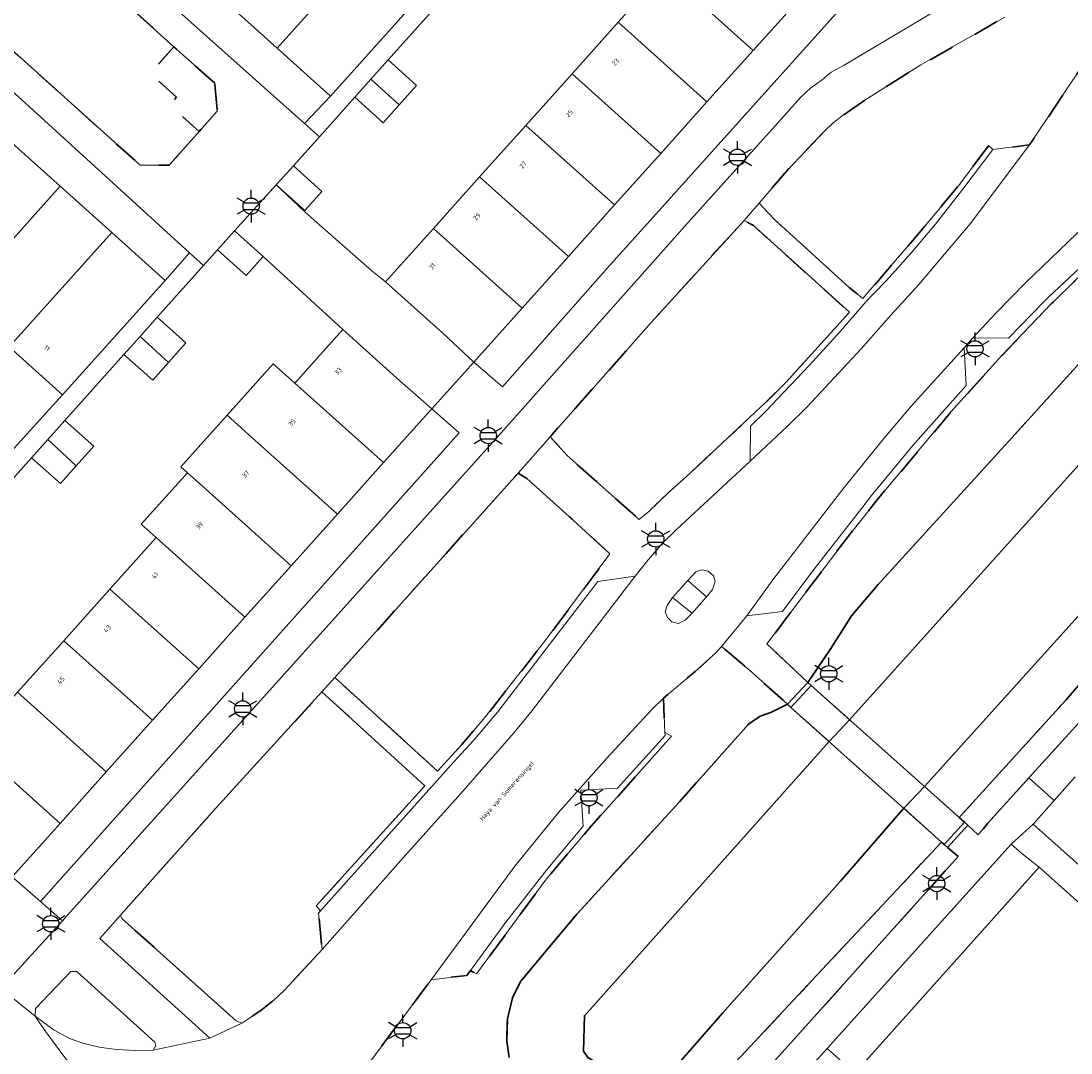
# Model space of a CAD drawing. Extents: x 105780 to 185197, y 477999 to 525027.
# Tile 86 of 562: x 106024 to 106106, y 479126 to 479206. Entities that reach past the tile are written whole.
import ezdxf
from ezdxf.enums import TextEntityAlignment as Align

# ---------------------------------------------------------------- set-up
doc = ezdxf.new("R2010")
doc.units = 0
doc.linetypes.add('XX-HIDDEN', pattern=[4, 2, -2])
for name, color, linetype, lineweight in [('B-GV-GR-MATERIAALGRENS-G', 252, 'XX-HIDDEN', 35), ('B-RO-IE-MEUBILAIR_WEGMEUBILAIR-S', 252, 'Continuous', 25), ('B-WE-GW-WATERGANG_SLOOT_INSTEEK-G', 252, 'Continuous', 30), ('B-XX-KG-KADASTRAAL_BEBOUWING-G', 252, 'Continuous', 20), ('B1-WE-KW-KUNSTWERK_DEK-BRUG', 252, 'Continuous', 18), ('B1-WE-KW-KUNSTWERK_LANDHOOFD-GV', 252, 'Continuous', 18), ('B1-WE-OG-BEBOUWING-T18', 7, 'Continuous', 18), ('B1-WE-OG-TERREIN_ERF-GV', 252, 'Continuous', 18), ('B1-WE-OG-TOPOGRAFIE-T18', 10, 'Continuous', 18), ('B1-WE-VH-VERHARDING_ASFALT-GV', 252, 'Continuous', 18), ('B1-WE-VH-VERHARDING_BETONSTRAATSTEEN-GV', 252, 'Continuous', 18), ('B1-WE-VH-VERHARDING_TEGEL-GV', 252, 'Continuous', 18)]:
    doc.layers.add(name, color=color, linetype=linetype, lineweight=lineweight)
doc.styles.add('NLCS-ISO', font='NLCS-ISO.ttf')
doc.styles.add('NLCS-ISO-M200-T18', font='NLCS-ISO.ttf', dxfattribs={"height": 0.36})

# ---------------------------------------------------------------- blocks, each defined once
blk = doc.blocks.new('B-SIE-WEG_LICHTMAST-SO')
at = {"ltscale": 0.1}
for p, q in [((0, 1.27), (0, 2.53)), ((-1.1, 0.63), (-2.19, 1.27)), ((1.1, 0.63), (2.19, 1.27)), ((-1.1, -0.63), (-2.19, -1.27)), ((0, -1.27), (0, -2.53)), ((1.1, -0.63), (2.19, -1.27))]:
    blk.add_line(p, q, dxfattribs=at)
at = {"flags": 128}
for points in [[(-1.16, 0.5), (1.16, 0.5)], [(-1.16, -0.5), (1.16, -0.5)]]:
    blk.add_lwpolyline(points, dxfattribs=at)
at = {"ltscale": 0.1}
blk.add_circle((0, 0), 1.27, dxfattribs=at)
at = {"style": 'NLCS-ISO'}
blk.add_attdef('TYPE', text='', height=1.8, dxfattribs=at).set_placement((0, 2.53), align=Align.BOTTOM_CENTER)

msp = doc.modelspace()

# ---------------------------------------------------------------- linework, layer by layer
at = {"layer": 'B-GV-GR-MATERIAALGRENS-G', "flags": 128}
for points in [[(106018.227, 479220.103), (106016.055, 479220.088), (106013.74, 479217.429), (106020.07, 479211.751), (106018.935, 479210.486), (106021.118, 479208.527), (106019.783, 479207.039), (106032.961, 479195.217), (106035.223, 479195.212), (106037.573, 479197.842), (106035.26, 479199.924), (106035.796, 479200.519), (106033.729, 479202.38), (106035.602, 479204.461)], [(106109.246, 479213.43), (106108.853, 479213.529), (106108.562, 479213.482), (106107.082, 479211.849), (106104.199, 479209.328), (106102.45, 479208.044), (106100.435, 479206.764), (106093.888, 479203.035), (106089.503, 479200.286), (106087.849, 479199.138), (106087.042, 479198.512), (106086.417, 479197.932), (106083.453, 479194.813), (106081.255, 479192.248), (106082.421, 479191.009), (106088.278, 479185.684), (106089.353, 479184.81), (106089.907, 479185.453), (106093.231, 479189.313), (106096.752, 479193.536), (106099.158, 479196.74), (106099.49, 479196.447), (106102.353, 479196.791), (106106.942, 479203.653), (106108.105, 479205.512), (106108.918, 479206.926), (106109.352, 479207.969), (106109.716, 479209.97), (106109.474, 479212.348)], [(106220.466, 479205.706), (106213.519, 479205.336), (106208.194, 479205.053), (106205.096, 479204.832), (106204.483, 479204.874), (106203.952, 479205.08), (106203.408, 479205.531), (106203.124, 479206.055), (106202.982, 479206.622), (106202.934, 479208.083), (106202.569, 479208.425), (106190.244, 479207.686), (106130.422, 479204.565), (106128.034, 479204.332), (106125.2, 479203.822), (106122.811, 479203.068), (106121.571, 479202.549), (106120.342, 479201.913), (106119.264, 479201.242), (106117.77, 479200.178), (106115.446, 479198.309), (106111.997, 479195.322), (106108.546, 479192.106), (106108.371, 479189.171), (106108.737, 479188.831), (106105.896, 479186.186), (106104.223, 479184.563), (106104.056, 479184.401), (106100.203, 479180.364), (106096.254, 479175.992), (106090.465, 479169.099), (106089.709, 479168.144), (106088.212, 479166.253), (106081.854, 479157.87), (106085.056, 479154.872), (106086.793, 479157.426), (106088.466, 479160.051), (106090.557, 479162.508), (106100.987, 479173.956), (106111.526, 479185.6), (106121.392, 479197.084), (106122.452, 479197.95), (106123.645, 479198.76), (106124.916, 479199.163), (106126.562, 479199.543), (106135.384, 479200.396), (106154.815, 479201.588), (106190.57, 479203.134), (106191.961, 479202.988), (106193.609, 479202.394), (106195.453, 479201.711), (106196.711, 479201.297), (106197.833, 479201.087), (106199.193, 479201.056), (106219.918, 479202.094)], [(106216.724, 479186.462), (106216.025, 479186.899), (106215.434, 479187.119), (106214.822, 479187.249), (106204.497, 479186.905), (106167.518, 479184.976), (106163.819, 479184.783), (106132.768, 479183.313), (106132.116, 479183.242), (106131.572, 479182.847), (106130.322, 479181.491), (106118.802, 479169.185), (106105.189, 479153.486), (106096.878, 479144.319), (106097.277, 479143.963), (106097.545, 479143.723), (106098.36, 479142.975), (106099.094, 479143.878), (106102.311, 479147.426), (106107.234, 479152.856), (106111.109, 479157.13), (106120.807, 479167.828), (106132.02, 479180.371), (106132.655, 479180.834), (106133.751, 479181.005), (106168.432, 479182.774), (106201.851, 479184.583), (106212.117, 479185.246), (106212.8, 479185.093), (106213.821, 479184.372), (106223.212, 479175.846), (106248.003, 479153.756), (106249.524, 479152.375), (106252.15, 479149.993), (106253.564, 479150.026), (106260.408, 479157.628), (106266.966, 479165.036), (106266.591, 479167.578), (106256.128, 479177.047), (106259.34, 479180.464), (106242.611, 479195.526), (106231.687, 479200.556), (106231.096, 479200.884), (106229.049, 479202.798), (106228.206, 479203.496), (106226.335, 479204.581), (106225.235, 479204.99), (106224.051, 479205.341), (106222.836, 479205.612), (106221.704, 479205.723), (106220.466, 479205.706), (106219.918, 479202.094), (106220.952, 479201.866), (106221.923, 479201.366), (106223.204, 479200.286), (106251.481, 479174.873), (106259.575, 479168.143), (106260.309, 479167.228), (106260.908, 479165.976), (106261.023, 479164.531), (106260.798, 479163.152), (106260.38, 479161.825), (106259.608, 479160.72), (106256.624, 479157.491), (106255.65, 479156.86), (106254.25, 479156.582), (106253.174, 479156.521), (106251.189, 479156.817), (106249.435, 479157.48), (106247.871, 479158.544), (106246.33, 479159.875)], [(106038.778, 479201.602), (106035.602, 479204.461), (106033.729, 479202.38), (106035.796, 479200.519), (106035.26, 479199.924), (106037.573, 479197.842), (106038.982, 479199.418)], [(106083.363, 479178.281), (106088.302, 479183.738), (106080.816, 479190.505), (106080.08, 479190.903), (106072.836, 479182.945), (106064.963, 479174.037), (106066.291, 479172.558), (106071.91, 479167.574), (106072.648, 479168.204), (106074.1, 479169.608), (106075.87, 479171.199), (106081.76, 479176.696)], [(106069.613, 479164.891), (106066.46, 479167.794), (106063.134, 479170.769), (106062.445, 479171.196), (106048.15, 479155.238), (106056.174, 479147.95), (106058.056, 479150.024), (106059.734, 479151.961), (106064.525, 479158.063)], [(106096.797, 479141.285), (106095.965, 479141.993), (106095.697, 479142.233), (106095.492, 479142.416), (106086.176, 479132.459), (106076.423, 479122.035), (106074.665, 479120.327), (106073.838, 479119.807), (106072.764, 479119.618), (106071.506, 479119.707), (106068.216, 479120.925), (106063.776, 479123.078), (106062.909, 479123.833), (106062.311, 479124.544), (106061.75, 479125.603), (106061.581, 479126.896), (106061.616, 479128.63), (106062.004, 479130.269), (106062.634, 479131.528), (106067.031, 479136.787), (106071.511, 479141.689), (106075.019, 479145.528), (106080.441, 479151.611), (106081.347, 479152.226), (106082.214, 479152.533), (106083.475, 479153.161), (106080.715, 479155.629), (106078.321, 479157.672), (106077.913, 479157.198), (106076.262, 479155.706), (106073.786, 479153.625), (106073.914, 479150.951), (106074.43, 479150.676), (106067.964, 479143.444), (106064.858, 479139.758), (106064.591, 479139.441), (106059.205, 479132.123), (106058.727, 479132.391), (106058.448, 479132.013), (106055.657, 479131.664), (106048.138, 479121.552), (106050.097, 479119.687), (106053.574, 479116.566), (106055.099, 479115.197), (106056.451, 479113.877), (106056.893, 479113.672), (106057.608, 479113.71), (106060.38, 479113.516), (106061.831, 479113.14), (106063.29, 479112.577), (106064.401, 479112.052), (106065.44, 479111.352), (106066.556, 479110.463), (106067.954, 479109.177)], [(106055.17, 479146.804), (106047.15, 479154.121), (106038.609, 479144.778), (106031.426, 479136.702), (106031.538, 479136.447), (106036.014, 479132.436), (106040.456, 479128.456), (106040.897, 479128.295), (106042.385, 479129.285), (106043.429, 479130.111), (106044.234, 479130.864), (106047.155, 479134.038), (106046.88, 479136.874), (106047.037, 479137.048), (106046.691, 479137.427)], [(106088.734, 479124.372), (106086.565, 479126.31), (106080.25, 479119.294), (106069.921, 479107.517), (106092.541, 479087.218), (106094.938, 479089.907), (106095.859, 479090.956), (106077.651, 479107.455), (106085.641, 479116.44), (106085.632, 479117.738), (106088.323, 479120.731), (106086.747, 479122.148)]]:
    msp.add_lwpolyline(points, close=True, dxfattribs=at)
at = {"layer": 'B-WE-GW-WATERGANG_SLOOT_INSTEEK-G', "flags": 128}
for points in [[(106190.57, 479203.134), (106154.815, 479201.588), (106135.384, 479200.396), (106126.562, 479199.543), (106124.916, 479199.163), (106123.645, 479198.76), (106122.452, 479197.95), (106121.392, 479197.084), (106111.526, 479185.6), (106100.987, 479173.956), (106090.557, 479162.508), (106088.466, 479160.051), (106086.793, 479157.426), (106085.056, 479154.872), (106085.325, 479154.632), (106088.322, 479151.956), (106109.04, 479174.995), (106120.034, 479187.361), (106126.18, 479194.12), (106144.097, 479194.985), (106182.499, 479197.161), (106219.909, 479198.988)], [(106217.062, 479191.021), (106167.382, 479188.41), (106162.713, 479188.165), (106129.964, 479186.556), (106115.027, 479169.868), (106094.166, 479146.739), (106096.878, 479144.319), (106105.189, 479153.486), (106118.802, 479169.185), (106130.322, 479181.491), (106131.572, 479182.847), (106132.116, 479183.242), (106132.768, 479183.313), (106163.819, 479184.783), (106167.518, 479184.976), (106204.497, 479186.905)], [(106109.04, 479174.995), (106088.322, 479151.956), (106086.736, 479150.245), (106067.629, 479128.86), (106067.563, 479126.09), (106067.892, 479125.619), (106071.465, 479123.483), (106071.914, 479123.417), (106073.527, 479123.626), (106073.902, 479123.927), (106078.389, 479129.076), (106083.626, 479134.91), (106087.61, 479139.349), (106092.548, 479145.048), (106094.166, 479146.739), (106115.027, 479169.868)], [(106067.892, 479125.619), (106067.563, 479126.09), (106067.629, 479128.86), (106086.736, 479150.245), (106083.743, 479152.921), (106083.475, 479153.161), (106082.214, 479152.533), (106081.347, 479152.226), (106080.441, 479151.611), (106075.019, 479145.528), (106071.511, 479141.689), (106067.031, 479136.787), (106062.634, 479131.528), (106062.004, 479130.269), (106061.616, 479128.63), (106061.581, 479126.896), (106061.75, 479125.603)], [(106076.423, 479122.035), (106086.176, 479132.459), (106095.492, 479142.416), (106092.548, 479145.048), (106087.61, 479139.349), (106083.626, 479134.91), (106078.389, 479129.076), (106073.902, 479123.927)]]:
    msp.add_lwpolyline(points, dxfattribs=at)
at = {"layer": 'B-XX-KG-KADASTRAAL_BEBOUWING-G', "flags": 128}
for points in [[(106051.659, 479213.284), (106047.619, 479216.907), (106039.628, 479207.954), (106043.648, 479204.349)], [(106077.478, 479214.401), (106073.873, 479210.381), (106080.796, 479204.171), (106084.401, 479208.191)], [(106055.828, 479209.545), (106051.659, 479213.284), (106043.648, 479204.349), (106047.815, 479200.611)], [(106073.873, 479210.381), (106070.267, 479206.361), (106077.191, 479200.15), (106080.796, 479204.171)], [(106070.267, 479206.361), (106066.662, 479202.34), (106073.585, 479196.13), (106077.191, 479200.15)], [(106052.302, 479203.426), (106050.955, 479201.92), (106053.182, 479199.923), (106054.531, 479201.43)], [(106050.955, 479201.92), (106049.704, 479200.523), (106051.933, 479198.527), (106053.182, 479199.923)], [(106066.662, 479202.34), (106063.057, 479198.32), (106069.98, 479192.11), (106073.585, 479196.13)], [(106063.057, 479198.32), (106059.452, 479194.301), (106066.376, 479188.09), (106069.98, 479192.11)], [(106026.728, 479193.571), (106022.707, 479197.177), (106014.694, 479188.245), (106018.714, 479184.639)], [(106044.919, 479195.153), (106043.567, 479193.682), (106045.802, 479191.68), (106047.135, 479193.168)], [(106059.452, 479194.301), (106055.846, 479190.28), (106062.77, 479184.069), (106066.376, 479188.09)], [(106030.747, 479189.966), (106026.728, 479193.571), (106018.714, 479184.639), (106022.734, 479181.034)], [(106034.916, 479186.228), (106030.747, 479189.966), (106022.734, 479181.034), (106026.905, 479177.294)], [(106038.996, 479188.606), (106041.234, 479186.607), (106042.559, 479188.091), (106040.329, 479190.098)], [(106055.846, 479190.28), (106052.107, 479186.111), (106056.574, 479182.105), (106058.995, 479179.861), (106062.77, 479184.069)], [(106034.296, 479183.352), (106032.961, 479181.859), (106035.168, 479179.815), (106036.538, 479181.349)], [(106053.235, 479178.383), (106048.769, 479182.389), (106045.03, 479178.22), (106051.954, 479172.01), (106055.727, 479176.216)], [(106032.961, 479181.859), (106031.696, 479180.445), (106033.94, 479178.44), (106035.168, 479179.815)], [(106045.03, 479178.22), (106043.351, 479179.726), (106039.745, 479175.707), (106041.425, 479174.2), (106048.348, 479167.989), (106051.954, 479172.01)], [(106041.425, 479174.2), (106039.745, 479175.707), (106036.139, 479171.687), (106036.651, 479171.227), (106037.82, 479170.179), (106044.743, 479163.968), (106048.348, 479167.989)], [(106027.095, 479175.303), (106025.759, 479173.81), (106027.973, 479171.761), (106029.343, 479173.294)], [(106025.759, 479173.81), (106024.495, 479172.397), (106026.745, 479170.386), (106027.973, 479171.761)], [(106037.82, 479170.179), (106036.651, 479171.227), (106033.045, 479167.207), (106034.214, 479166.159), (106041.137, 479159.949), (106044.743, 479163.968)], [(106034.214, 479166.159), (106030.609, 479162.139), (106037.532, 479155.929), (106041.137, 479159.949)], [(106030.609, 479162.139), (106027.004, 479158.119), (106033.927, 479151.909), (106037.532, 479155.929)], [(106027.004, 479158.119), (106023.398, 479154.099), (106030.322, 479147.889), (106033.927, 479151.909)], [(106023.398, 479154.099), (106019.793, 479150.079), (106026.716, 479143.869), (106030.322, 479147.889)], [(106019.793, 479150.079), (106016.054, 479145.909), (106022.978, 479139.7), (106026.716, 479143.869)], [(106103.116, 479140.466), (106088.734, 479124.372), (106086.747, 479122.148), (106088.323, 479120.731), (106085.632, 479117.738), (106085.641, 479116.44), (106077.651, 479107.455), (106095.859, 479090.956), (106096.918, 479092.162), (106132.788, 479060.043), (106141.13, 479069.353), (106142.044, 479070.379), (106142.365, 479070.739), (106142.311, 479071.793), (106139.498, 479074.301), (106137.778, 479072.376), (106104.945, 479101.791), (106102.838, 479101.665), (106089.48, 479113.649), (106092.477, 479116.959), (106096.033, 479113.819), (106112.43, 479132.121)]]:
    msp.add_lwpolyline(points, close=True, dxfattribs=at)
at = {"layer": 'B1-WE-KW-KUNSTWERK_DEK-BRUG', "flags": 128}
msp.add_lwpolyline([(106083.743, 479152.921), (106095.697, 479142.233), (106095.965, 479141.993), (106097.545, 479143.723), (106097.277, 479143.963), (106085.325, 479154.632), (106085.056, 479154.872), (106083.475, 479153.161)], close=True, dxfattribs=at)
at = {"layer": 'B1-WE-KW-KUNSTWERK_LANDHOOFD-GV', "flags": 128}
for points in [[(106085.325, 479154.632), (106085.056, 479154.872), (106083.475, 479153.161), (106083.743, 479152.921)], [(106097.545, 479143.723), (106097.277, 479143.963), (106095.697, 479142.233), (106095.965, 479141.993)]]:
    msp.add_lwpolyline(points, close=True, dxfattribs=at)
at = {"layer": 'B1-WE-OG-TERREIN_ERF-GV', "flags": 128}
for points in [[(106035.607, 479211.56), (106031.587, 479215.165), (106027.567, 479218.77), (106023.547, 479222.375), (106019.527, 479225.981), (106015.507, 479229.586), (106011.337, 479233.326), (106009.342, 479231.102), (106019.728, 479221.774), (106030.715, 479211.905), (106045.798, 479198.46), (106047.815, 479200.611), (106043.648, 479204.349), (106039.628, 479207.954)], [(106057.845, 479174.327), (106055.727, 479176.216), (106051.954, 479172.01), (106048.348, 479167.989), (106044.743, 479163.968), (106041.137, 479159.949), (106037.532, 479155.929), (106033.927, 479151.909), (106030.322, 479147.889), (106026.716, 479143.869), (106022.978, 479139.7), (106025.189, 479137.771)], [(106103.116, 479140.466), (106101.747, 479141.522), (106100.913, 479142.25), (106086.565, 479126.31), (106088.734, 479124.372)]]:
    msp.add_lwpolyline(points, close=True, dxfattribs=at)
for points in [[(106084.401, 479208.191), (106080.796, 479204.171), (106077.191, 479200.15), (106073.585, 479196.13), (106069.98, 479192.11), (106066.376, 479188.09), (106062.77, 479184.069), (106058.995, 479179.861), (106061.238, 479177.919), (106069.672, 479187.459), (106073.223, 479191.415), (106096.667, 479217.536)], [(106022.707, 479197.177), (106026.728, 479193.571), (106030.747, 479189.966), (106034.916, 479186.228), (106036.819, 479188.383), (106023.722, 479200.306), (106011.14, 479211.515)], [(106056.896, 479208.564), (106052.302, 479203.426), (106054.531, 479201.43), (106053.182, 479199.923), (106051.933, 479198.527), (106049.704, 479200.523), (106046.951, 479197.433), (106044.919, 479195.153), (106047.135, 479193.168), (106045.802, 479191.68), (106043.567, 479193.682), (106045.774, 479191.608), (106046.774, 479190.724), (106051.032, 479186.962), (106052.107, 479186.111), (106055.846, 479190.28), (106059.452, 479194.301), (106063.057, 479198.32), (106066.662, 479202.34), (106070.267, 479206.361), (106073.873, 479210.381)], [(106023.398, 479154.099), (106027.004, 479158.119), (106030.609, 479162.139), (106034.214, 479166.159), (106033.045, 479167.207), (106036.651, 479171.227), (106036.139, 479171.687), (106039.745, 479175.707), (106043.351, 479179.726), (106045.03, 479178.22), (106048.769, 479182.389), (106042.559, 479188.091), (106041.234, 479186.607), (106038.996, 479188.606), (106037.909, 479187.391), (106034.296, 479183.352), (106036.538, 479181.349), (106035.168, 479179.815), (106033.94, 479178.44), (106031.696, 479180.445), (106027.095, 479175.303), (106029.343, 479173.294), (106027.973, 479171.761), (106026.745, 479170.386), (106024.495, 479172.397), (106019.861, 479167.217)], [(106022.617, 479172.562), (106026.905, 479177.294), (106022.734, 479181.034)]]:
    msp.add_lwpolyline(points, dxfattribs=at)
at = {"layer": 'B1-WE-VH-VERHARDING_ASFALT-GV', "flags": 128}
for points in [[(106101.849, 479211.331), (106087.9, 479203.018), (106086.88, 479202.46), (106086.167, 479201.882), (106085.282, 479201.249), (106084.525, 479200.51), (106082.526, 479198.317), (106075.675, 479190.685), (106060.915, 479174.102), (106027.053, 479136.441), (106026.89, 479136.262), (106022.083, 479130.992), (106024.764, 479128.822), (106024.805, 479129.435), (106027.545, 479132.327), (106028.029, 479132.303), (106029.999, 479130.524), (106034.109, 479126.812), (106034.173, 479126.542), (106033.982, 479126.172), (106038.407, 479127.115), (106029.823, 479134.9), (106031.426, 479136.702), (106038.609, 479144.778), (106047.15, 479154.121), (106048.15, 479155.238), (106062.445, 479171.196), (106064.963, 479174.037), (106072.836, 479182.945), (106080.08, 479190.903), (106081.255, 479192.248), (106083.453, 479194.813), (106086.417, 479197.932), (106087.042, 479198.512), (106087.849, 479199.138), (106089.503, 479200.286), (106093.888, 479203.035), (106100.435, 479206.764)], [(106055.828, 479209.545), (106047.815, 479200.611), (106045.798, 479198.46), (106046.951, 479197.433), (106049.704, 479200.523), (106050.955, 479201.92), (106052.302, 479203.426), (106056.896, 479208.564)], [(106087.612, 479169.696), (106088.098, 479170.324), (106090.981, 479173.888), (106093.144, 479176.43), (106097.253, 479180.98), (106097.947, 479181.736), (106099.764, 479183.697), (106102.016, 479186.021), (106106.014, 479189.866), (106108.546, 479192.106), (106111.997, 479195.322), (106115.446, 479198.309), (106117.77, 479200.178), (106119.264, 479201.242), (106120.342, 479201.913), (106121.571, 479202.549), (106122.811, 479203.068), (106125.2, 479203.822), (106128.034, 479204.332), (106130.422, 479204.565), (106190.244, 479207.686)], [(106106.942, 479203.653), (106102.353, 479196.791), (106097.719, 479190.646), (106093.716, 479185.906), (106091.528, 479183.528), (106089.216, 479180.893), (106085.007, 479176.36), (106083.485, 479174.851), (106080.567, 479172.127), (106074.777, 479166.78), (106073.751, 479165.76), (106072.463, 479164.272), (106071.585, 479163.148), (106063.543, 479152.671), (106062.15, 479150.947), (106057.99, 479146.192), (106053.677, 479141.403), (106047.155, 479134.038), (106044.234, 479130.864), (106043.429, 479130.111), (106042.385, 479129.285), (106040.897, 479128.295), (106038.407, 479127.115), (106033.982, 479126.172), (106032.556, 479126.156), (106031.104, 479126.227), (106029.768, 479126.417), (106028.59, 479126.71), (106027.444, 479127.085), (106026.252, 479127.731), (106024.764, 479128.822)], [(106041.393, 479112.084), (106041.498, 479112.335), (106042.075, 479113.313), (106044.648, 479116.937), (106044.714, 479117.023), (106046.78, 479119.703), (106048.138, 479121.552), (106055.657, 479131.664), (106062.206, 479140.537), (106065.612, 479144.73), (106069.368, 479148.955), (106072.905, 479152.786), (106073.786, 479153.625), (106076.262, 479155.706), (106077.913, 479157.198), (106078.321, 479157.672), (106080.309, 479160.061), (106082.331, 479162.872), (106087.612, 479169.696)], [(106105.914, 479147.505), (106104.278, 479145.651), (106102.641, 479143.797), (106118.796, 479129.39)], [(106024.764, 479128.822), (106022.083, 479130.992)]]:
    msp.add_lwpolyline(points, dxfattribs=at)
for points in [[(106077.819, 479162.746), (106077.632, 479162.109), (106077.155, 479161.533), (106076.034, 479160.268), (106075.485, 479159.715), (106074.957, 479159.469), (106074.455, 479159.58), (106074.109, 479159.921), (106073.929, 479160.376), (106074.089, 479160.873), (106074.504, 479161.482), (106075.707, 479162.824), (106076.333, 479163.492), (106076.801, 479163.644), (106077.292, 479163.542), (106077.69, 479163.176)], [(106083.743, 479152.921), (106095.697, 479142.233), (106095.965, 479141.993), (106097.545, 479143.723), (106097.277, 479143.963), (106085.325, 479154.632), (106085.056, 479154.872), (106083.475, 479153.161)]]:
    msp.add_lwpolyline(points, close=True, dxfattribs=at)
at = {"layer": 'B1-WE-VH-VERHARDING_ASFALT-GV'}
for points in [[(106041.393, 479112.084, -0.092838), (106024.764, 479128.822)], [(106024.764, 479128.822, 0.092838), (106041.393, 479112.084)]]:
    msp.add_lwpolyline(points, format="xyb", dxfattribs=at)
at = {"layer": 'B1-WE-VH-VERHARDING_BETONSTRAATSTEEN-GV', "flags": 128}
for points in [[(106102.353, 479196.791), (106099.49, 479196.447), (106097.241, 479193.454), (106095.017, 479190.62), (106093.166, 479188.431), (106091.199, 479186.212), (106090.201, 479185.198), (106089.6, 479184.587), (106087.613, 479182.277), (106085.177, 479179.601), (106081.772, 479176.038), (106080.574, 479174.854), (106080.567, 479172.127), (106083.485, 479174.851), (106085.007, 479176.36), (106089.216, 479180.893), (106091.528, 479183.528), (106093.716, 479185.906), (106097.719, 479190.646)], [(106108.371, 479189.171), (106108.546, 479192.106), (106106.014, 479189.866), (106102.016, 479186.021), (106099.764, 479183.697), (106097.947, 479181.736), (106100.707, 479181.709), (106103.462, 479184.552), (106103.849, 479184.916)], [(106093.244, 479173.361), (106097.402, 479178.027), (106097.253, 479180.98), (106093.144, 479176.43), (106090.981, 479173.888), (106088.098, 479170.324), (106087.612, 479169.696), (106082.331, 479162.872), (106080.309, 479160.061), (106083.073, 479160.403), (106085.463, 479163.567), (106089.272, 479168.468), (106090.029, 479169.442)], [(106077.819, 479162.746), (106077.69, 479163.176), (106077.292, 479163.542), (106076.801, 479163.644), (106076.333, 479163.492), (106075.707, 479162.824), (106077.155, 479161.533), (106077.632, 479162.109)], [(106071.585, 479163.148), (106068.673, 479162.738), (106060.877, 479152.579), (106058.972, 479150.326), (106057.444, 479148.679), (106055.933, 479146.991), (106047.037, 479137.048), (106046.88, 479136.874), (106047.155, 479134.038), (106053.677, 479141.403), (106057.99, 479146.192), (106062.15, 479150.947), (106063.543, 479152.671)], [(106074.504, 479161.482), (106074.089, 479160.873), (106073.929, 479160.376), (106074.109, 479159.921), (106074.455, 479159.58), (106074.957, 479159.469), (106075.485, 479159.715), (106076.034, 479160.268)], [(106067.53, 479143.65), (106067.358, 479146.466), (106070.221, 479146.61), (106073.925, 479150.718), (106073.914, 479150.951), (106073.786, 479153.625), (106072.905, 479152.786), (106069.368, 479148.955), (106065.612, 479144.73), (106062.206, 479140.537), (106055.657, 479131.664), (106058.448, 479132.013), (106058.727, 479132.391), (106061.504, 479136.153), (106064.384, 479139.864), (106064.524, 479140.033)], [(106029.999, 479130.524), (106028.029, 479132.303), (106027.545, 479132.327), (106024.805, 479129.435), (106024.764, 479128.822), (106026.252, 479127.731), (106027.444, 479127.085), (106028.59, 479126.71), (106029.768, 479126.417), (106031.104, 479126.227), (106032.556, 479126.156), (106033.982, 479126.172), (106034.173, 479126.542), (106034.109, 479126.812)]]:
    msp.add_lwpolyline(points, close=True, dxfattribs=at)
at = {"layer": 'B1-WE-VH-VERHARDING_TEGEL-GV', "flags": 128}
for points in [[(106044.919, 479195.153), (106046.951, 479197.433), (106045.798, 479198.46), (106030.715, 479211.905), (106019.728, 479221.774), (106018.227, 479220.103), (106035.602, 479204.461), (106038.778, 479201.602), (106038.982, 479199.418), (106037.573, 479197.842), (106035.223, 479195.212), (106032.961, 479195.217), (106019.783, 479207.039), (106012.513, 479213.561), (106011.14, 479211.515), (106023.722, 479200.306), (106036.819, 479188.383), (106037.909, 479187.391), (106038.996, 479188.606), (106040.329, 479190.098), (106043.567, 479193.682)], [(106080.567, 479172.127), (106080.574, 479174.854), (106081.772, 479176.038), (106085.177, 479179.601), (106087.613, 479182.277), (106089.6, 479184.587), (106090.201, 479185.198), (106091.199, 479186.212), (106093.166, 479188.431), (106095.017, 479190.62), (106097.241, 479193.454), (106099.49, 479196.447), (106099.158, 479196.74), (106096.752, 479193.536), (106093.231, 479189.313), (106089.907, 479185.453), (106089.353, 479184.81), (106088.278, 479185.684), (106082.421, 479191.009), (106081.255, 479192.248), (106080.08, 479190.903), (106080.816, 479190.505), (106088.302, 479183.738), (106083.363, 479178.281), (106081.76, 479176.696), (106075.87, 479171.199), (106074.1, 479169.608), (106072.648, 479168.204), (106071.91, 479167.574), (106066.291, 479172.558), (106064.963, 479174.037), (106062.445, 479171.196), (106063.134, 479170.769), (106066.46, 479167.794), (106069.613, 479164.891), (106064.525, 479158.063), (106059.734, 479151.961), (106058.056, 479150.024), (106056.174, 479147.95), (106048.15, 479155.238), (106047.15, 479154.121), (106055.17, 479146.804), (106046.691, 479137.427), (106047.037, 479137.048), (106055.933, 479146.991), (106057.444, 479148.679), (106058.972, 479150.326), (106060.877, 479152.579), (106068.673, 479162.738), (106071.585, 479163.148), (106072.463, 479164.272), (106073.751, 479165.76), (106074.777, 479166.78)], [(106043.567, 479193.682), (106040.329, 479190.098), (106042.559, 479188.091), (106048.769, 479182.389), (106053.235, 479178.383), (106055.727, 479176.216), (106058.995, 479179.861), (106056.574, 479182.105), (106052.107, 479186.111), (106051.032, 479186.962), (106046.774, 479190.724), (106045.774, 479191.608)], [(106077.155, 479161.533), (106075.707, 479162.824), (106074.504, 479161.482), (106076.034, 479160.268)], [(106085.325, 479154.632), (106083.743, 479152.921), (106086.736, 479150.245), (106088.322, 479151.956)], [(106073.914, 479150.951), (106073.925, 479150.718), (106070.221, 479146.61), (106067.358, 479146.466), (106067.53, 479143.65), (106064.524, 479140.033), (106064.384, 479139.864), (106061.504, 479136.153), (106058.727, 479132.391), (106059.205, 479132.123), (106064.591, 479139.441), (106064.858, 479139.758), (106067.964, 479143.444), (106074.43, 479150.676)], [(106100.913, 479142.25), (106102.641, 479143.797), (106104.278, 479145.651), (106102.311, 479147.426), (106099.094, 479143.878), (106098.36, 479142.975), (106097.545, 479143.723), (106095.965, 479141.993), (106096.797, 479141.285), (106067.954, 479109.177), (106069.921, 479107.517), (106080.25, 479119.294), (106086.565, 479126.31)], [(106094.166, 479146.739), (106092.548, 479145.048), (106095.492, 479142.416), (106095.697, 479142.233), (106097.277, 479143.963), (106096.878, 479144.319)], [(106036.014, 479132.436), (106031.538, 479136.447), (106031.426, 479136.702), (106029.823, 479134.9), (106038.407, 479127.115), (106040.897, 479128.295), (106040.456, 479128.456)]]:
    msp.add_lwpolyline(points, close=True, dxfattribs=at)
for points in [[(106096.667, 479217.536), (106073.223, 479191.415), (106069.672, 479187.459), (106061.238, 479177.919), (106058.995, 479179.861), (106055.727, 479176.216), (106057.845, 479174.327), (106025.189, 479137.771), (106026.89, 479136.262), (106027.053, 479136.441), (106060.915, 479174.102), (106075.675, 479190.685), (106082.526, 479198.317), (106084.525, 479200.51), (106085.282, 479201.249), (106086.167, 479201.882), (106086.88, 479202.46), (106087.9, 479203.018), (106101.849, 479211.331)], [(106108.371, 479189.171), (106103.849, 479184.916), (106103.462, 479184.552), (106100.707, 479181.709), (106097.947, 479181.736), (106097.253, 479180.98), (106097.402, 479178.027), (106093.244, 479173.361), (106090.029, 479169.442), (106089.272, 479168.468), (106085.463, 479163.567), (106083.073, 479160.403), (106080.309, 479160.061), (106078.321, 479157.672), (106080.715, 479155.629), (106083.475, 479153.161), (106085.056, 479154.872), (106081.854, 479157.87), (106088.212, 479166.253), (106089.709, 479168.144), (106090.465, 479169.099), (106096.254, 479175.992), (106100.203, 479180.364), (106104.056, 479184.401), (106104.223, 479184.563), (106105.896, 479186.186)], [(106019.861, 479167.217), (106024.495, 479172.397), (106025.759, 479173.81), (106027.095, 479175.303), (106031.696, 479180.445), (106032.961, 479181.859), (106034.296, 479183.352), (106037.909, 479187.391), (106036.819, 479188.383), (106034.916, 479186.228), (106026.905, 479177.294), (106022.617, 479172.562)], [(106107.234, 479152.856), (106102.311, 479147.426), (106104.278, 479145.651), (106105.914, 479147.505)], [(106118.796, 479129.39), (106102.641, 479143.797), (106100.913, 479142.25), (106101.747, 479141.522), (106103.116, 479140.466), (106112.43, 479132.121), (106096.033, 479113.819), (106092.477, 479116.959), (106089.48, 479113.649), (106102.838, 479101.665), (106104.945, 479101.791), (106137.778, 479072.376)], [(106022.083, 479130.992), (106026.89, 479136.262), (106025.189, 479137.771), (106022.978, 479139.7)]]:
    msp.add_lwpolyline(points, dxfattribs=at)

# ---------------------------------------------------------------- block references
at = {"layer": 'B-RO-IE-MEUBILAIR_WEGMEUBILAIR-S', "xscale": 0.5, "yscale": 0.5, "zscale": 0.5}
for p in [(106079.568, 479195.833), (106041.624, 479192.019), (106098.105, 479180.891), (106060.123, 479174.122), (106073.189, 479166.057), (106086.689, 479155.542), (106040.965, 479152.803), (106067.981, 479145.87), (106095.121, 479139.177), (106025.986, 479136.042), (106053.448, 479127.696)]:
    msp.add_blockref('B-SIE-WEG_LICHTMAST-SO', p, dxfattribs=at)

# ---------------------------------------------------------------- texts
at = {"layer": 'B1-WE-OG-BEBOUWING-T18', "style": 'NLCS-ISO-M200-T18'}
for s, rotation, p in [('23', 48.1, (106070.047, 479203.268)), ('25', 48.1, (106066.442, 479199.247)), ('27', 48.1, (106062.836, 479195.227)), ('29', 48.1, (106059.231, 479191.208)), ('31', 48.1, (106055.75, 479187.327)), ('11', 318.1, (106025.689, 479180.938)), ('33', 48.1, (106048.414, 479179.147)), ('35', 48.1, (106044.809, 479175.127)), ('37', 48.1, (106041.203, 479171.106)), ('39', 48.1, (106037.598, 479167.086)), ('41', 48.1, (106034.119, 479163.206)), ('43', 48.1, (106030.388, 479159.046)), ('45', 48.1, (106026.782, 479155.026))]:
    msp.add_text(s, height=0.36, rotation=rotation, dxfattribs=at).set_placement(p, align=Align.MIDDLE)
at = {"layer": 'B1-WE-OG-TOPOGRAFIE-T18', "style": 'NLCS-ISO-M200-T18'}
msp.add_text('Haya van Somerensingel', height=0.36, rotation=48, dxfattribs=at).set_placement((106061.61, 479146.369), align=Align.MIDDLE)

doc.saveas('drawing.dxf')
